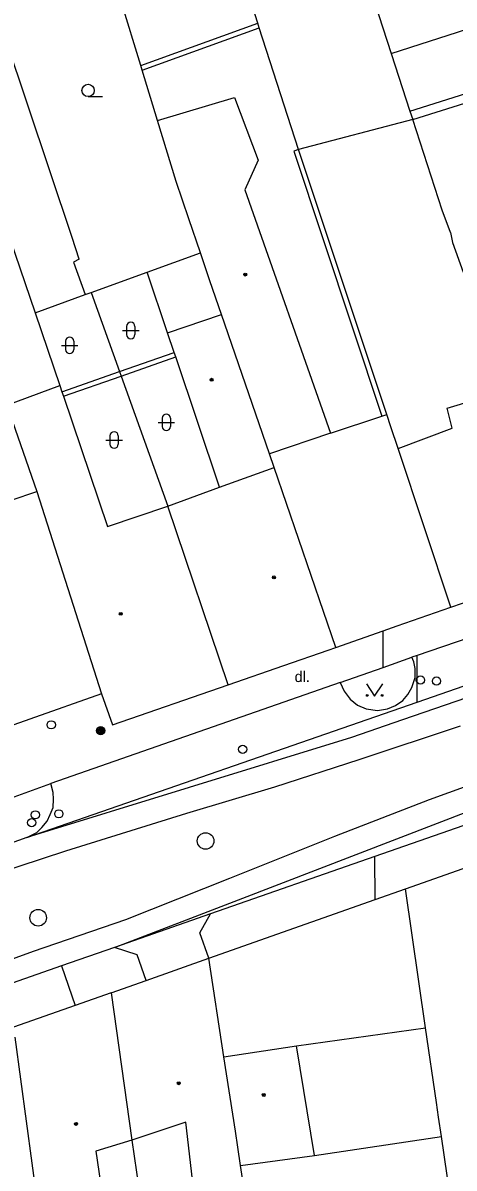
# Model space of a CAD drawing. Extents: x -596229 to -595156, y -1161237 to -1159376.
# Drawn here: x -595741 to -595715, y -1161123.4 to -1161054.1 of the extents above; entities that cross this region are included whole.
import ezdxf

# ---------------------------------------------------------------- set-up
doc = ezdxf.new("R2010")
doc.units = 0
for name, color, linetype in [('DOP - budovy nerozlisene - VP', 7, 'Continuous'), ('DOP - kresba z DSPS bez souradnic', 7, 'Continuous'), ('DOP - rozhrani ploch obecne', 7, 'Continuous'), ('Level 25', 7, 'Continuous'), ('Level 27', 7, 'Continuous'), ('Level 28', 7, 'Continuous'), ('Level 36', 7, 'Continuous'), ('Level 39', 7, 'Continuous'), ('Specificka linie pasportu komunikaci', 7, 'Continuous'), ('TM - budovy zdene_ betonove - VP', 7, 'Continuous'), ('TM - chodniky - VP', 7, 'Continuous'), ('TM - komunikace - VP', 7, 'Continuous'), ('TM - letecke snimky - pomocna linie', 7, 'Continuous'), ('TM - MHD - osa koleji', 7, 'Continuous'), ('TM - popis povrchu', 7, 'Continuous'), ('TM - rozhrani ploch obecne - VP', 7, 'Continuous')]:
    doc.layers.add(name, color=color, linetype=linetype)

msp = doc.modelspace()

# ---------------------------------------------------------------- linework, layer by layer
at = {"layer": 'DOP - budovy nerozlisene - VP'}
for points in [[(-595723.53, -1161041.26), (-595718.76, -1161055.96)], [(-595726.83, -1161054.11), (-595730.21, -1161043.51)], [(-595726.74, -1161054.4), (-595726.83, -1161054.11)], [(-595724.37, -1161061.76), (-595726.74, -1161054.4)], [(-595718.76, -1161055.96), (-595717.63, -1161059.44)], [(-595717.46, -1161059.95), (-595724.37, -1161061.76)], [(-595717.63, -1161059.44), (-595717.46, -1161059.95)]]:
    msp.add_lwpolyline(points, dxfattribs=at)
at = {"layer": 'DOP - kresba z DSPS bez souradnic'}
for points in [[(-595733.82, -1161056.97), (-595726.74, -1161054.4)], [(-595717.46, -1161059.95), (-595704.54, -1161055.89)], [(-595724.37, -1161061.76), (-595724.66, -1161061.86)], [(-595724.66, -1161061.86), (-595719.32, -1161077.91)], [(-595715.18, -1161066.8), (-595715.05, -1161067.39), (-595714.4, -1161069.19)], [(-595733.53, -1161069.19), (-595730.3, -1161068.02)], [(-595736.92, -1161070.43), (-595733.53, -1161069.19)], [(-595732.3, -1161072.87), (-595733.53, -1161069.19)], [(-595740.31, -1161071.65), (-595738.81, -1161076.06)], [(-595735.2, -1161075.21), (-595731.9, -1161074.05)], [(-595735.1, -1161075.49), (-595731.8, -1161074.33)], [(-595738.69, -1161076.43), (-595735.2, -1161075.21)], [(-595738.59, -1161076.71), (-595735.1, -1161075.49)]]:
    msp.add_lwpolyline(points, dxfattribs=at)
at = {"layer": 'DOP - rozhrani ploch obecne'}
for points in [[(-595733.91, -1161056.68), (-595736.28, -1161048.92)], [(-595738.07, -1161067.1), (-595743.44, -1161051.06)], [(-595733.91, -1161056.68), (-595726.83, -1161054.11)], [(-595717.63, -1161059.44), (-595704.73, -1161055.36)], [(-595733.82, -1161056.97), (-595733.91, -1161056.68)], [(-595732.9, -1161060.01), (-595733.82, -1161056.97)], [(-595715.18, -1161066.8), (-595715.68, -1161065.44), (-595717.46, -1161059.95)], [(-595719.03, -1161077.81), (-595724.37, -1161061.76)], [(-595742.13, -1161066.27), (-595740.31, -1161071.65)], [(-595737.63, -1161068.4), (-595738.07, -1161067.1)], [(-595737.63, -1161068.4), (-595737.99, -1161068.59)], [(-595737.99, -1161068.59), (-595737.28, -1161070.55)], [(-595737.28, -1161070.55), (-595736.92, -1161070.43)], [(-595736.92, -1161070.43), (-595735.2, -1161075.21)], [(-595740.31, -1161071.65), (-595737.28, -1161070.55)], [(-595735.2, -1161075.21), (-595735.1, -1161075.49)], [(-595735.1, -1161075.49), (-595732.28, -1161083.36)], [(-595734.45, -1161121.74), (-595730.5, -1161148.86)]]:
    msp.add_lwpolyline(points, dxfattribs=at)
at = {"layer": 'Level 25'}
for radius in [0.25, 0.2, 0.15, 0.1, 0.05]:
    msp.add_circle((-595736.34, -1161096.95), radius, dxfattribs=at)
at = {"layer": 'Level 27'}
for centre in [(-595729.99, -1161103.63), (-595740.12, -1161108.28)]:
    msp.add_circle(centre, 0.5, dxfattribs=at)
at = {"layer": 'Level 28'}
for centre in [(-595716.99, -1161093.89), (-595716.02, -1161093.95), (-595739.33, -1161096.6), (-595727.75, -1161098.08), (-595740.51, -1161102.52), (-595740.29, -1161102.05), (-595738.87, -1161101.99)]:
    msp.add_circle(centre, 0.25, dxfattribs=at)
at = {"layer": 'Level 36'}
for p, q in [((-595737.1, -1161058.565), (-595736.225, -1161058.565)), ((-595734.766, -1161072.476), (-595734.766, -1161072.976)), ((-595734.266, -1161072.476), (-595734.266, -1161072.976)), ((-595735.016, -1161072.726), (-595734.016, -1161072.726)), ((-595738.716, -1161073.626), (-595737.716, -1161073.626)), ((-595738.466, -1161073.376), (-595738.466, -1161073.876)), ((-595737.966, -1161073.376), (-595737.966, -1161073.876)), ((-595732.616, -1161078.036), (-595732.616, -1161078.536)), ((-595732.116, -1161078.036), (-595732.116, -1161078.536)), ((-595732.866, -1161078.286), (-595731.866, -1161078.286)), ((-595736.026, -1161079.356), (-595735.026, -1161079.356)), ((-595735.776, -1161079.106), (-595735.776, -1161079.606)), ((-595735.276, -1161079.106), (-595735.276, -1161079.606))]:
    msp.add_line(p, q, dxfattribs=at)
msp.add_lwpolyline([(-595720.26, -1161094.12), (-595719.76, -1161094.87), (-595719.26, -1161094.12)], dxfattribs=at)
for centre, radius in [((-595737.1, -1161058.19), 0.375), ((-595720.21, -1161094.82), 0.05), ((-595719.311, -1161094.82), 0.05)]:
    msp.add_circle(centre, radius, dxfattribs=at)
for centre, start, end in [((-595734.516, -1161072.476), 0, 180), ((-595738.216, -1161073.376), 0, 180), ((-595734.516, -1161072.976), 180, 0), ((-595738.216, -1161073.876), 180, 0), ((-595732.366, -1161078.036), 0, 180), ((-595732.366, -1161078.536), 180, 0), ((-595735.526, -1161079.106), 0, 180), ((-595735.526, -1161079.606), 180, 0)]:
    msp.add_arc(centre, 0.25, start, end, dxfattribs=at)
at = {"layer": 'Level 39'}
for centre, radius in [((-595727.59, -1161069.34), 0.09), ((-595727.59, -1161069.34), 0.0398), ((-595729.63, -1161075.71), 0.09), ((-595729.63, -1161075.71), 0.0398), ((-595725.86, -1161087.67), 0.09), ((-595725.86, -1161087.67), 0.0398), ((-595735.12, -1161089.88), 0.09), ((-595735.12, -1161089.88), 0.0398), ((-595731.61, -1161118.3), 0.09), ((-595731.61, -1161118.3), 0.0398), ((-595726.47, -1161119.01), 0.09), ((-595726.47, -1161119.01), 0.0398), ((-595737.83, -1161120.76), 0.09), ((-595737.83, -1161120.76), 0.0398)]:
    msp.add_circle(centre, radius, dxfattribs=at)
at = {"layer": 'Specificka linie pasportu komunikaci'}
for points in [[(-595689.91, -1161086.56), (-595700.13, -1161090.13), (-595718.07, -1161096.3), (-595721.16, -1161097.37), (-595740.8, -1161103.43)], [(-595719.24, -1161093.12), (-595719.25, -1161090.91)], [(-595717.18, -1161095.22), (-595717.18, -1161092.4)], [(-595735.5, -1161110.08), (-595728, -1161107.2), (-595711.29, -1161100.75), (-595688.53, -1161092.76)], [(-595719.73, -1161107.17), (-595719.74, -1161104.58)], [(-595729.79, -1161110.73), (-595730.34, -1161109.2), (-595729.69, -1161108.05)], [(-595733.58, -1161112.08), (-595734.13, -1161110.53), (-595735.5, -1161110.08)], [(-595738.7, -1161111.2), (-595737.88, -1161113.59)]]:
    msp.add_lwpolyline(points, dxfattribs=at)
at = {"layer": 'TM - budovy zdene_ betonove - VP'}
for points in [[(-595732.9, -1161060.01), (-595728.24, -1161058.61)], [(-595728.24, -1161058.61), (-595726.8, -1161062.42)], [(-595731.77, -1161063.7), (-595732.9, -1161060.01)], [(-595726.8, -1161062.42), (-595727.62, -1161064.21)], [(-595731, -1161065.97), (-595731.77, -1161063.7)], [(-595727.62, -1161064.21), (-595722.43, -1161078.95)], [(-595730.3, -1161068.02), (-595731, -1161065.97)], [(-595729.73, -1161069.71), (-595730.3, -1161068.02)], [(-595729.03, -1161071.75), (-595729.73, -1161069.71)], [(-595726.13, -1161080.19), (-595729.03, -1161071.75)], [(-595731.9, -1161074.05), (-595732.3, -1161072.87)], [(-595731.8, -1161074.33), (-595731.9, -1161074.05)], [(-595729.15, -1161082.22), (-595731.8, -1161074.33)], [(-595742.01, -1161077.25), (-595738.81, -1161076.06)], [(-595738.81, -1161076.06), (-595738.69, -1161076.43)], [(-595738.69, -1161076.43), (-595738.59, -1161076.71)], [(-595738.59, -1161076.71), (-595735.92, -1161084.6)], [(-595742.01, -1161077.25), (-595740.21, -1161082.47)], [(-595722.43, -1161078.95), (-595719.32, -1161077.91)], [(-595719.32, -1161077.91), (-595719.03, -1161077.81)], [(-595718.78, -1161078.56), (-595719.03, -1161077.81)], [(-595718.34, -1161079.87), (-595718.78, -1161078.56)], [(-595722.43, -1161078.95), (-595726.13, -1161080.19)], [(-595725.85, -1161081.02), (-595726.13, -1161080.19)], [(-595715.15, -1161089.48), (-595718.34, -1161079.87)], [(-595729.15, -1161082.22), (-595725.85, -1161081.02)], [(-595722.11, -1161091.91), (-595725.85, -1161081.02)], [(-595732.28, -1161083.36), (-595729.15, -1161082.22)], [(-595741.76, -1161083), (-595740.21, -1161082.47)], [(-595740.21, -1161082.47), (-595736.29, -1161094.72)], [(-595735.92, -1161084.6), (-595732.28, -1161083.36)], [(-595728.62, -1161094.17), (-595732.28, -1161083.36)], [(-595715.15, -1161089.48), (-595712.33, -1161088.5)], [(-595718.4, -1161090.61), (-595715.15, -1161089.48)], [(-595722.11, -1161091.91), (-595719.25, -1161090.91)], [(-595719.25, -1161090.91), (-595718.4, -1161090.61)], [(-595722.57, -1161092.07), (-595722.11, -1161091.91)], [(-595725.26, -1161093), (-595722.57, -1161092.07)], [(-595728.62, -1161094.17), (-595725.26, -1161093)], [(-595736.29, -1161094.72), (-595744.99, -1161097.79)], [(-595736.29, -1161094.72), (-595735.62, -1161096.61)], [(-595735.62, -1161096.61), (-595728.62, -1161094.17)], [(-595717.9, -1161106.52), (-595712.01, -1161104.45)], [(-595719.73, -1161107.17), (-595717.9, -1161106.52)], [(-595716.68, -1161114.95), (-595717.9, -1161106.52)], [(-595723.56, -1161108.52), (-595719.73, -1161107.17)], [(-595729.79, -1161110.73), (-595723.56, -1161108.52)], [(-595733.58, -1161112.08), (-595729.79, -1161110.73)], [(-595728.88, -1161116.71), (-595729.79, -1161110.73)], [(-595735.7, -1161112.83), (-595733.58, -1161112.08)], [(-595735.7, -1161112.83), (-595737.88, -1161113.59)], [(-595735.7, -1161112.83), (-595734.45, -1161121.74)], [(-595737.88, -1161113.59), (-595741.62, -1161114.9)], [(-595741.54, -1161115.51), (-595739.82, -1161128.22)], [(-595715.72, -1161121.53), (-595715.89, -1161120.36), (-595716.02, -1161119.46), (-595716.68, -1161114.95)], [(-595727.87, -1161123.28), (-595728.04, -1161122.18), (-595728.19, -1161121.21), (-595728.88, -1161116.71)], [(-595731.19, -1161120.66), (-595734.45, -1161121.74)], [(-595730.01, -1161130.78), (-595731.19, -1161120.66)], [(-595734.45, -1161121.74), (-595736.64, -1161122.42)], [(-595714.35, -1161130.96), (-595715.72, -1161121.53)], [(-595736.64, -1161122.42), (-595735.31, -1161131.32)], [(-595726.94, -1161129.34), (-595727.87, -1161123.28)]]:
    msp.add_lwpolyline(points, dxfattribs=at)
at = {"layer": 'TM - chodniky - VP'}
for points in [[(-595719.24, -1161093.12), (-595717.51, -1161092.51)], [(-595721.84, -1161094.04), (-595719.24, -1161093.12)], [(-595742.92, -1161101.45), (-595739.36, -1161100.16)]]:
    msp.add_lwpolyline(points, dxfattribs=at)
at = {"layer": 'TM - komunikace - VP'}
for points in [[(-595683.68, -1161080.94), (-595717.18, -1161092.4)], [(-595721.84, -1161094.04), (-595721.61, -1161094.57), (-595721.25, -1161095.05), (-595720.8, -1161095.41), (-595720.28, -1161095.64), (-595719.59, -1161095.74), (-595718.99, -1161095.64), (-595718.49, -1161095.43), (-595718.06, -1161095.12), (-595717.75, -1161094.76), (-595717.51, -1161094.33), (-595717.31, -1161093.74), (-595717.31, -1161093.19), (-595717.4, -1161092.79), (-595717.51, -1161092.51)], [(-595717.18, -1161092.4), (-595717.51, -1161092.51)], [(-595721.84, -1161094.04), (-595739.36, -1161100.16)], [(-595688.64, -1161093.72), (-595697.92, -1161096.96), (-595719.74, -1161104.58)], [(-595740.8, -1161103.43), (-595740.2, -1161103.11), (-595739.89, -1161102.81), (-595739.57, -1161102.43), (-595739.39, -1161102.02), (-595739.22, -1161101.61), (-595739.19, -1161101.11), (-595739.22, -1161100.69), (-595739.36, -1161100.16)], [(-595740.8, -1161103.43), (-595744.42, -1161104.71)], [(-595719.74, -1161104.58), (-595729.69, -1161108.05)], [(-595729.69, -1161108.05), (-595735.5, -1161110.08)], [(-595735.5, -1161110.08), (-595738.7, -1161111.2)], [(-595738.7, -1161111.2), (-595742.46, -1161112.51)]]:
    msp.add_lwpolyline(points, dxfattribs=at)
at = {"layer": 'TM - letecke snimky - pomocna linie'}
for points in [[(-595718.76, -1161055.96), (-595706.04, -1161051.83)], [(-595732.3, -1161072.87), (-595729.03, -1161071.75)], [(-595718.34, -1161079.87), (-595715.08, -1161078.64), (-595715.38, -1161077.43), (-595712.02, -1161076.41)], [(-595724.49, -1161116.03), (-595716.68, -1161114.95)], [(-595728.88, -1161116.71), (-595724.49, -1161116.03)], [(-595723.41, -1161122.67), (-595724.49, -1161116.03)], [(-595723.41, -1161122.67), (-595715.72, -1161121.53)], [(-595727.87, -1161123.28), (-595723.41, -1161122.67)]]:
    msp.add_lwpolyline(points, dxfattribs=at)
at = {"layer": 'TM - MHD - osa koleji'}
for points in [[(-595714.58, -1161096.68), (-595720.72, -1161098.71), (-595725.83, -1161100.37), (-595731.15, -1161101.96), (-595738.47, -1161104.24), (-595744.13, -1161106.1), (-595748.86, -1161107.68)], [(-595745.45, -1161112.13), (-595740.4, -1161110.31), (-595734.81, -1161108.38), (-595728.52, -1161105.89), (-595722.17, -1161103.34), (-595716.44, -1161101.13), (-595711.77, -1161099.43)]]:
    msp.add_lwpolyline(points, dxfattribs=at)
at = {"layer": 'TM - rozhrani ploch obecne - VP'}
for points in [[(-595717.18, -1161095.22), (-595682.85, -1161083.29), (-595674, -1161080.22), (-595660.82, -1161075.52)], [(-595740.8, -1161103.43), (-595717.18, -1161095.22)]]:
    msp.add_lwpolyline(points, dxfattribs=at)

# ---------------------------------------------------------------- texts
at = {"layer": 'TM - popis povrchu'}
msp.add_text('dl.', height=0.65, dxfattribs=at).set_placement((-595724.6, -1161094.01))

doc.saveas('drawing.dxf')
